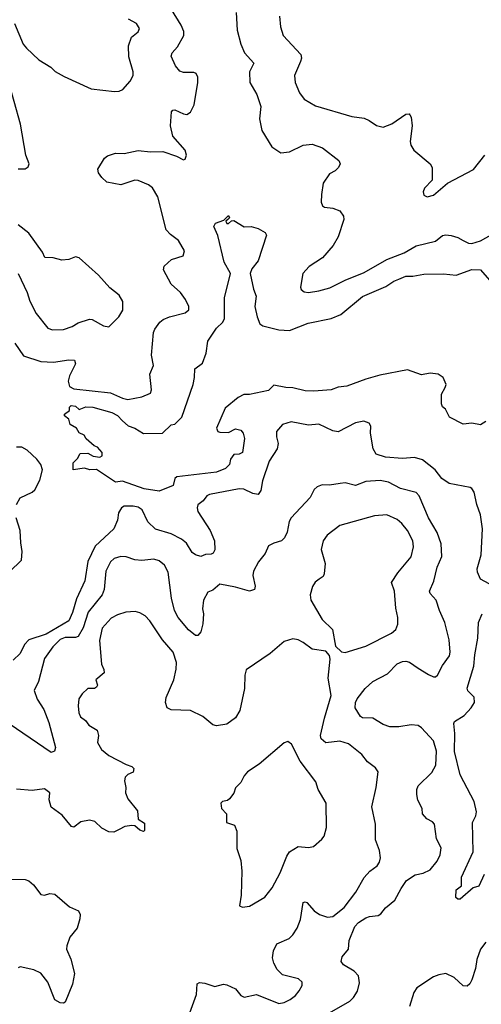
# Model space of a CAD drawing. Extents: x 2133489 to 2292442, y 756223 to 916462.
# Tile 425 of 463: x 2258173 to 2260829, y 857868 to 863536. Entities that reach past the tile are written whole.
import ezdxf

# ---------------------------------------------------------------- set-up
doc = ezdxf.new("R2010")
doc.units = 0

msp = doc.modelspace()

# ---------------------------------------------------------------- linework, layer by layer
at = {"layer": '0CON20XD'}
for points in [[(2258145, 861672.9), (2258195, 861600.7), (2258295, 861567.6), (2258366.6, 861563.4), (2258455, 861578.4), (2258487.5, 861575), (2258493.3, 861555), (2258458.7, 861485), (2258452.3, 861455), (2258460.5, 861425), (2258485, 861410.6), (2258695, 861386.7), (2258765, 861356), (2258795, 861350), (2258875, 861365.4), (2258925.3, 861384.8), (2258932.1, 861405), (2258921.8, 861495), (2258942.9, 861545), (2258931.9, 861605), (2258943.5, 861735), (2258950, 861755), (2258978.6, 861795), (2258999.4, 861810.6), (2259035, 861825.6), (2259125, 861848), (2259146.7, 861865), (2259146.2, 861885), (2259127.5, 861925), (2259097.5, 861965), (2259045, 862014), (2259000, 862095), (2259005, 862117.5), (2259045.6, 862154.4), (2259114.1, 862175.9), (2259121.4, 862205), (2259087.5, 862265), (2259039.8, 862299.8), (2259016.7, 862325), (2258968.5, 862515), (2258938.1, 862568.1), (2258915, 862584.4), (2258855, 862610.6), (2258835, 862611.2), (2258755, 862585.8), (2258675, 862600), (2258645, 862628), (2258626.9, 862655), (2258622, 862675), (2258661.6, 862738.4), (2258677.3, 862752.7), (2258725, 862767.1), (2258775, 862765.5), (2258855, 862783.3), (2258925, 862775.6), (2258996.6, 862776.6), (2259075, 862750.6), (2259115, 862729.2), (2259125, 862732), (2259131.9, 862755), (2259125.6, 862785), (2259053.5, 862865), (2259041.5, 862925), (2259046, 863005), (2259054.3, 863015.7), (2259065, 863016), (2259115, 862993.5), (2259135, 862990.5), (2259155, 863002.9), (2259176.8, 863045), (2259198.4, 863175), (2259197.7, 863205), (2259188.1, 863225), (2259175, 863232.5), (2259115, 863231.2), (2259095, 863239.5), (2259069.9, 863269.9), (2259045.5, 863325), (2259051.1, 863345), (2259080.9, 863379.1), (2259117.8, 863445), (2259117, 863467), (2259102.5, 863505), (2259045.7, 863595)], [(2259417.9, 863577.9), (2259424.5, 863475), (2259444.5, 863395), (2259466.7, 863345), (2259520, 863285), (2259495.6, 863235), (2259497.5, 863175), (2259536.9, 863105), (2259560.5, 863035), (2259552.2, 862965), (2259567, 862897), (2259624.2, 862804.2), (2259675, 862770), (2259725, 862774.2), (2259805, 862812.5), (2259855, 862820), (2259915, 862797.5), (2260008.8, 862725), (2260016.2, 862705), (2260008, 862685), (2259988, 862665), (2259955, 862648.1), (2259919.4, 862595), (2259910.2, 862529.8), (2259908.6, 862485), (2259916.2, 862465), (2259927.3, 862457.3), (2259975, 862450.8), (2260015, 862436.2), (2260036.2, 862405), (2260038, 862385), (2260005.7, 862285), (2259976.9, 862235), (2259915.5, 862165), (2259838.6, 862115), (2259802.9, 862075), (2259788.8, 861995), (2259792.7, 861982.7), (2259809.5, 861969.5), (2259835, 861965.8), (2259894.3, 861974.3), (2259957.6, 861992.4), (2260045, 862036.5), (2260155, 862080), (2260284.7, 862155.3), (2260385, 862192.7), (2260455, 862233.3), (2260565, 862260), (2260606.7, 862293.3), (2260625, 862297.5), (2260655, 862293.3), (2260695, 862281.5), (2260724.7, 862264.7), (2260755, 862250), (2260775, 862247.7), (2260825, 862263.5), (2260947.7, 862332.3)], [(2258143.6, 863513.6), (2258193.8, 863395), (2258212.3, 863372.3), (2258283.3, 863305), (2258351.7, 863261.7), (2258376.8, 863236.8), (2258429.5, 863209.5), (2258585, 863137.5), (2258718, 863122), (2258746.1, 863123.9), (2258765.9, 863134.1), (2258808.8, 863181.2), (2258825.7, 863215), (2258825.7, 863235), (2258801.6, 863321.6), (2258799.1, 863385), (2258816, 863435), (2258854.2, 863465), (2258861.5, 863485), (2258845, 863514.4), (2258798.9, 863538.9)], [(2259667.5, 863555), (2259672.9, 863495), (2259689.4, 863445), (2259790, 863335), (2259794, 863315), (2259788.6, 863295), (2259754.4, 863215), (2259758.6, 863175), (2259783.8, 863113.8), (2259808.9, 863078.9), (2259875, 863040), (2260085, 862979.2), (2260155, 862968.6), (2260183.3, 862955), (2260225.7, 862925.7), (2260265, 862917.5), (2260314.4, 862935.6), (2260395, 862991.2), (2260413.6, 862993.6), (2260418.8, 862988.8), (2260425.8, 862975), (2260430.8, 862925), (2260420, 862835), (2260422.7, 862812.7), (2260440, 862785), (2260535, 862706.2), (2260545.8, 862685), (2260547.3, 862612.7), (2260502, 862565), (2260494, 862545), (2260497.5, 862525), (2260516.7, 862516.7), (2260555, 862525.8), (2260635, 862594), (2260785, 862674), (2260850, 862755)], [(2258165, 862678), (2258205, 862678), (2258221.3, 862688.7), (2258227.5, 862705), (2258209.2, 862755), (2258176.7, 862935), (2258068.5, 863325)], [(2260855, 861222.5), (2260825, 861203.3), (2260775, 861213.8), (2260725, 861207.5), (2260647, 861247), (2260623, 861293), (2260606.4, 861306.4), (2260600, 861325), (2260600.5, 861379.5), (2260620.8, 861419.2), (2260626.1, 861436.1), (2260610, 861475), (2260580, 861495), (2260535, 861501.2), (2260485, 861492), (2260405, 861520.9), (2260245, 861489.3), (2260165, 861467.2), (2260055, 861426.7), (2260005, 861420.4), (2259964.5, 861405.5), (2259865, 861397.3), (2259815, 861399.5), (2259745, 861417.1), (2259705, 861417.5), (2259635, 861431.2), (2259605, 861402), (2259495, 861378.6), (2259462.7, 861377.3), (2259429.7, 861360.3), (2259355, 861298.8), (2259306.2, 861185), (2259312.5, 861165), (2259325, 861161.2), (2259375, 861160), (2259415, 861180), (2259445, 861172.9), (2259459.4, 861155), (2259465.9, 861124.1), (2259455.6, 861044.4), (2259436.1, 861033.9), (2259405, 861033.3), (2259386.2, 861005), (2259380, 860975), (2259358.1, 860951.9), (2259305, 860931.2), (2259076.8, 860903.2), (2259066, 860895), (2259055.8, 860854.2), (2258975, 860822.5), (2258890, 860835), (2258765, 860878.8), (2258725, 860872.9), (2258615, 860946.7), (2258576.1, 860943.9), (2258545, 860953.3), (2258480, 860945), (2258480, 860985), (2258505, 861010), (2258521.7, 861038.3), (2258565, 861040), (2258595, 861023.3), (2258635, 861017.5), (2258647.5, 861025), (2258647.5, 861045), (2258620, 861075), (2258601.7, 861081.7), (2258555, 861122.5), (2258543, 861143), (2258515, 861157.5), (2258500, 861185), (2258462.5, 861205), (2258456.1, 861236.1), (2258430, 861255), (2258430, 861265), (2258460, 861285), (2258460, 861305), (2258470, 861315), (2258495, 861310), (2258515, 861292.5), (2258553.3, 861306.7), (2258594.4, 861305.6), (2258702.5, 861275), (2258735, 861256.9), (2258765, 861225.5), (2258797.2, 861197.2), (2258835, 861184.4), (2258886.2, 861153.8), (2258995, 861156.2), (2259045, 861202.5), (2259065, 861207.5), (2259105, 861247.5), (2259171.4, 861435), (2259179.6, 861475), (2259180, 861525), (2259225, 861558.6), (2259246.7, 861615), (2259255.3, 861685), (2259305, 861760), (2259341.6, 861795), (2259350.8, 861815), (2259352, 861935), (2259386, 862075), (2259349.7, 862139.7), (2259313.6, 862293.6), (2259290.6, 862345), (2259300, 862365), (2259347.5, 862382.5), (2259370, 862405), (2259375, 862407.5), (2259380, 862395), (2259370, 862385), (2259360, 862375), (2259365, 862362.5), (2259375, 862362.5), (2259391.7, 862378.3), (2259405, 862380), (2259465, 862343.8), (2259505, 862345.8), (2259545, 862334), (2259585, 862310), (2259593.3, 862295), (2259545, 862146.7), (2259507.9, 862102.1), (2259498.6, 862075), (2259517.9, 861985), (2259533.3, 861945), (2259526.5, 861885), (2259538.7, 861825), (2259555, 861785.7), (2259572.8, 861772.8), (2259665, 861750), (2259725, 861745.5), (2259832.3, 861787.7), (2259965, 861816.2), (2260020.6, 861839.4), (2260145, 861942.7), (2260280.5, 861999.5), (2260325, 862030.3), (2260355, 862041.1), (2260395, 862059.2), (2260435, 862058.5), (2260499.2, 862070.8), (2260612.4, 862072.4), (2260685, 862065.5), (2260775, 862097.1), (2260825, 862096), (2260877, 862037)], [(2258163.8, 862075), (2258215.7, 861965), (2258231.4, 861915), (2258268, 861845), (2258335, 861760), (2258361.2, 861751.2), (2258425, 861752.5), (2258475, 861770), (2258508.9, 861791.1), (2258575, 861811.4), (2258589.4, 861809.4), (2258655, 861773.8), (2258685, 861766.7), (2258744.1, 861825.9), (2258765.7, 861864.3), (2258766.1, 861913.9), (2258745, 861950), (2258691.8, 861991.8), (2258625.9, 862065.9), (2258515, 862165.6), (2258495, 862170), (2258455, 862155.6), (2258415, 862150.8), (2258365, 862164.2), (2258316.7, 862166.7), (2258305, 862196.7), (2258225, 862306.7), (2258163.3, 862355)], [(2260875, 860287.5), (2260824, 860315), (2260807.5, 860355), (2260805.8, 860375), (2260829.1, 860455), (2260836.9, 860605), (2260824.3, 860685), (2260804.3, 860745), (2260787.5, 860815), (2260775, 860836.2), (2260765, 860843.3), (2260643.3, 860865), (2260602.5, 860895), (2260564, 860945), (2260491.7, 861001.7), (2260445, 861015.5), (2260375, 861009.3), (2260277.3, 861017.3), (2260225, 861034.5), (2260206.5, 861065), (2260190.6, 861155), (2260193.3, 861195), (2260183, 861213), (2260153.6, 861223.6), (2260105, 861215.7), (2260005, 861163.1), (2259975, 861169.4), (2259895, 861206.7), (2259835, 861201.8), (2259735, 861220.5), (2259685.4, 861204.6), (2259650, 861165), (2259650, 861135), (2259660.8, 861095), (2259654.4, 861065), (2259607.7, 860995), (2259569.7, 860880.3), (2259560.8, 860825), (2259545, 860802.5), (2259515, 860807.5), (2259463.1, 860833.1), (2259435, 860835.4), (2259265, 860802.2), (2259250, 860795), (2259229.2, 860765), (2259197.9, 860742.1), (2259193.8, 860725), (2259198.9, 860705), (2259269.6, 860595), (2259293.5, 860535), (2259296.6, 860483.4), (2259286, 860465), (2259275, 860459.2), (2259242.9, 860457.1), (2259215, 860446.2), (2259185, 860454.2), (2259165, 860469.2), (2259132.4, 860522.4), (2259103.5, 860545), (2259045, 860576), (2258955, 860601.9), (2258909.5, 860645), (2258878.1, 860715), (2258855, 860728.5), (2258825, 860735.5), (2258775, 860734.3), (2258758, 860725), (2258742.4, 860697.6), (2258735.4, 860654.6), (2258715.6, 860605), (2258606.8, 860505), (2258564.1, 860415.9), (2258547.1, 860305), (2258499.1, 860200.9), (2258476.3, 860123.7), (2258455, 860075.4), (2258325, 859999), (2258224.7, 859965.3), (2258200.4, 859939.6), (2258175, 859887.1), (2258135, 859849.4)], [(2258154.7, 860745.3), (2258176.1, 860783.9), (2258244.7, 860815.3), (2258260.5, 860829.5), (2258288.5, 860885), (2258304.6, 860945), (2258295.4, 860975), (2258270.9, 861005), (2258215, 861057.8), (2258185, 861075.6), (2258155, 861075.5)], [(2260591.7, 858728.3), (2260598, 858768), (2260570.5, 858820.5), (2260558.9, 858905), (2260548.2, 858918.2), (2260516.5, 858935), (2260491.2, 858965), (2260488, 858995), (2260463.6, 859043.6), (2260458.1, 859075), (2260458.1, 859105), (2260465.7, 859125), (2260545, 859201.8), (2260567.8, 859245), (2260570.8, 859325), (2260554.6, 859385), (2260485, 859460), (2260465, 859473.3), (2260425, 859476.7), (2260355, 859464.6), (2260303.3, 859465), (2260265, 859477.5), (2260205, 859514.4), (2260145, 859516.7), (2260133.3, 859525), (2260104, 859575), (2260105.8, 859605), (2260115, 859626.2), (2260160.8, 859685), (2260205, 859725.7), (2260289.3, 859770.7), (2260345, 859827.5), (2260375, 859841.4), (2260395, 859843.1), (2260415, 859836.9), (2260465, 859803.1), (2260525, 859765.7), (2260555, 859752), (2260565, 859753.3), (2260577, 859763), (2260605, 859818.8), (2260645.5, 859874.5), (2260650.8, 859895), (2260644.4, 859965), (2260620, 860065), (2260588.1, 860135), (2260570, 860195), (2260535, 860232), (2260531.4, 860245), (2260556.5, 860303.5), (2260575.4, 860385), (2260601.9, 860445), (2260598, 860518), (2260575, 860583.8), (2260525, 860667.5), (2260471.2, 860795), (2260455, 860813.5), (2260365, 860836.5), (2260295, 860873.1), (2260246.3, 860883.7), (2260165, 860877.5), (2260105, 860854.3), (2260045, 860869.4), (2260017.5, 860865), (2259955, 860855.8), (2259912.7, 860857.3), (2259885, 860846), (2259868.3, 860831.7), (2259844, 860785), (2259735, 860668), (2259723.6, 860646.4), (2259711.9, 860585), (2259697.2, 860552.8), (2259678.8, 860535), (2259635, 860522.9), (2259605, 860506.2), (2259585, 860463.3), (2259548, 860415), (2259518.6, 860361.4), (2259514.4, 860335.6), (2259528.1, 860275), (2259524, 860255), (2259495, 860245.6), (2259415, 860269.6), (2259325, 860285.5), (2259285, 860250.8), (2259255, 860240), (2259230.4, 860195), (2259224.4, 860145), (2259230, 860115), (2259227.5, 860057.5), (2259215, 860012), (2259198.9, 859991.1), (2259185, 859990), (2259145, 860023.5), (2259084.6, 860095), (2259063.8, 860133.8), (2259045.8, 860205), (2259028.2, 860355), (2259006.7, 860395), (2258975, 860420.6), (2258945, 860430.8), (2258875, 860423.3), (2258835, 860426.4), (2258785, 860443.8), (2258755, 860446.2), (2258716.7, 860433.3), (2258695.6, 860415), (2258668.7, 860361.3), (2258658.7, 860255), (2258648.2, 860225), (2258567.2, 860125), (2258537.4, 860035), (2258510, 859985), (2258495, 859978.6), (2258435, 859978.5), (2258405, 859967.1), (2258362.8, 859925), (2258315, 859859.2), (2258280.6, 859725), (2258257.1, 859675), (2258272.7, 859625), (2258311.1, 859565), (2258340.5, 859490.5), (2258379.4, 859345), (2258374, 859325), (2258355, 859317.1), (2258111.9, 859481.9)], [(2258113.4, 860356.6), (2258182.7, 860425), (2258187.9, 860475), (2258178.8, 860525), (2258176.1, 860595), (2258152.4, 860667.6)], [(2260045, 859893.3), (2260165, 859930), (2260312, 860005), (2260337.1, 860025), (2260349.4, 860055), (2260348.9, 860095), (2260337.2, 860147.2), (2260330.5, 860245), (2260312.7, 860295), (2260349.4, 860350.6), (2260426.4, 860443.6), (2260438.3, 860501.7), (2260435.7, 860535.7), (2260404.6, 860595), (2260372.2, 860635), (2260345, 860657.5), (2260285, 860684.4), (2260215, 860680), (2260016, 860624), (2259942.6, 860567.4), (2259919.4, 860535), (2259907.5, 860485), (2259930, 860405), (2259925.6, 860345), (2259919.8, 860330.2), (2259896, 860315), (2259872.6, 860297.4), (2259857.9, 860272.1), (2259844.3, 860225), (2259848.1, 860195), (2259913.7, 860083.7), (2259973.8, 860025), (2259989.3, 859929.3), (2260025, 859897.5), (2260045, 859893.3)], [(2259152.3, 857817.7), (2259191.2, 857925), (2259194.1, 857985.9), (2259207, 857993), (2259238.8, 857988.8), (2259295, 857970), (2259345, 857984.3), (2259365, 857980), (2259415, 857956.9), (2259445, 857918.6), (2259465, 857908.6), (2259535, 857924), (2259665, 857872.9), (2259695, 857878.6), (2259728.8, 857895), (2259760.9, 857919.1), (2259782, 857945), (2259798, 857975), (2259798.8, 857995), (2259777.5, 858015), (2259685, 858037.3), (2259655, 858068.6), (2259634.5, 858105), (2259627.5, 858135), (2259633.3, 858175), (2259652.9, 858215), (2259723.3, 858246.7), (2259745, 858267.1), (2259768.8, 858305), (2259789.1, 858355), (2259805, 858453.3), (2259815, 858458), (2259825, 858453.8), (2259867.5, 858405), (2259898.8, 858385), (2259945, 858368.5), (2259975, 858373.5), (2260040.6, 858425), (2260106.2, 858513.8), (2260155, 858598), (2260186.8, 858633.2), (2260230, 858665), (2260242.5, 858685), (2260248.8, 858711.2), (2260242.7, 858752.7), (2260219.4, 858815), (2260220, 858905), (2260198.5, 859005), (2260223.5, 859115), (2260235.8, 859205), (2260219.8, 859229.8), (2260175, 859262.5), (2260141.4, 859305), (2260065, 859366.7), (2260015, 859381.8), (2259935, 859372.7), (2259907.1, 859395), (2259904.7, 859415), (2259926, 859514), (2259964.4, 859645), (2259947.1, 859745), (2259960, 859855), (2259956.4, 859876.4), (2259935, 859900), (2259855, 859912.5), (2259805, 859950.8), (2259775.4, 859965.4), (2259745, 859971.4), (2259695, 859955.6), (2259615, 859886.2), (2259477, 859793), (2259468.3, 859761.7), (2259465.7, 859685.7), (2259440.5, 859559.5), (2259414.2, 859515.8), (2259365, 859480.8), (2259305, 859470), (2259285, 859477.1), (2259227.5, 859525), (2259155, 859558.5), (2259045, 859563.6), (2259020.8, 859575), (2259012.2, 859605), (2259015.4, 859634.6), (2259060.6, 859735), (2259073.6, 859796.4), (2259074.5, 859835), (2259055.6, 859895), (2258995, 859965.8), (2258921.4, 860075), (2258895, 860104.2), (2258865, 860121.4), (2258838.3, 860128.3), (2258784.5, 860125.5), (2258735, 860110.5), (2258698.7, 860091.3), (2258647.9, 860032.1), (2258632.8, 859962.8), (2258644.3, 859825), (2258657.5, 859795), (2258658.6, 859775), (2258612, 859735), (2258620, 859705), (2258615, 859693.3), (2258603.6, 859686.4), (2258565, 859686.2), (2258533.3, 859655), (2258514.2, 859625.8), (2258509.2, 859585), (2258513.1, 859545), (2258522.1, 859522.1), (2258550.9, 859500.9), (2258571.2, 859475), (2258618.8, 859445), (2258625.8, 859415), (2258620, 859375), (2258644, 859335), (2258685, 859299.2), (2258785, 859247.5), (2258817.4, 859237.4), (2258829.2, 859225), (2258825, 859203.3), (2258795, 859190), (2258780, 859175), (2258775.7, 859155), (2258784, 859115), (2258782.5, 859085), (2258795, 859050), (2258851.7, 858981.7), (2258855, 858932.5), (2258890.7, 858910.7), (2258891.7, 858868.3), (2258885, 858862.5), (2258865, 858870), (2258835, 858894.2), (2258817.8, 858897.8), (2258778.3, 858891.7), (2258745.4, 858874.6), (2258715, 858858.6), (2258685, 858860.6), (2258645, 858881.9), (2258605, 858919.4), (2258575, 858928.5), (2258525, 858917.1), (2258485, 858888), (2258471.7, 858891.7), (2258417.2, 858957.2), (2258355, 859003.3), (2258342, 859045), (2258346, 859085), (2258315, 859108), (2258245, 859098.8), (2258154.1, 859105.9)], [(2260845.8, 858614.2), (2260815, 858547.5), (2260781.7, 858538.3), (2260707, 858473), (2260695, 858472.5), (2260683, 858483), (2260683.6, 858526.4), (2260715, 858550), (2260715, 858600), (2260782.9, 858745), (2260778.6, 858915), (2260797.7, 858952.3), (2260802, 858975), (2260788.9, 859035), (2260729.2, 859149.2), (2260707.7, 859187.7), (2260675, 859322.5), (2260676.4, 859426.4), (2260670.8, 859485), (2260675, 859496.2), (2260729.7, 859530.3), (2260771.2, 859575), (2260790, 859605), (2260788, 859635), (2260751.9, 859671.9), (2260747.5, 859687.5), (2260786.7, 859815), (2260791, 859879), (2260810, 859975), (2260813.3, 860065), (2260835, 860115.7)], [(2259455, 858426.7), (2259495, 858433.3), (2259583.8, 858485), (2259625, 858538), (2259672.2, 858625), (2259709.2, 858720.8), (2259725.7, 858745), (2259775, 858775.5), (2259835, 858770), (2259863, 858777), (2259911.7, 858818.3), (2259924.3, 858835.7), (2259938.6, 858885), (2259937.1, 859025), (2259890.8, 859105), (2259877.5, 859147.5), (2259786.8, 859266.8), (2259736.1, 859366.1), (2259715, 859380), (2259695, 859372.5), (2259550.2, 859249.8), (2259484, 859205), (2259465, 859183.8), (2259445, 859144), (2259415.6, 859114.4), (2259405, 859083.8), (2259380.3, 859049.7), (2259368.8, 859041.2), (2259340, 859035), (2259330, 859025), (2259333.3, 858995), (2259363.3, 858963.3), (2259363.9, 858913.9), (2259409.3, 858899.3), (2259422.5, 858865), (2259422, 858765), (2259445.8, 858695), (2259450.8, 858635), (2259448, 858495), (2259437.5, 858435), (2259455, 858426.7)], [(2259915, 857795.5), (2260072.9, 857885), (2260094, 857906), (2260116.7, 857943.3), (2260128.3, 857991.7), (2260122.2, 858032.2), (2260098.3, 858058.3), (2260036, 858095), (2260022, 858115), (2260028.8, 858141.2), (2260065.8, 858185), (2260068.9, 858235), (2260101.8, 858315), (2260122.2, 858337.8), (2260165, 858365.3), (2260185, 858373.3), (2260235, 858379.1), (2260251.9, 858388.1), (2260276.9, 858423.1), (2260332.4, 858467.6), (2260367.1, 858535), (2260399.6, 858580.4), (2260447.8, 858612.2), (2260495, 858621.8), (2260535, 858641.8), (2260575, 858691.4), (2260591.7, 858728.3)], [(2258115, 858587.5), (2258203.9, 858586.1), (2258225, 858578), (2258252, 858555), (2258295, 858498.8), (2258315, 858496.2), (2258346.4, 858506.4), (2258375, 858502.5), (2258459.7, 858429.7), (2258511.2, 858405), (2258520, 858385), (2258518.8, 858358.8), (2258503.1, 858305), (2258461.4, 858255), (2258443.3, 858205), (2258441.9, 858185), (2258467.2, 858127.2), (2258489.2, 858045), (2258477.3, 857982.7), (2258435, 857880), (2258425, 857874), (2258405, 857876), (2258375, 857893.3), (2258335.4, 857995.4), (2258295, 858046.9), (2258255, 858066.7), (2258175, 858083.3), (2258165, 858077.5)], [(2260855.6, 858225), (2260824.6, 858185), (2260803.9, 858126.1), (2260795.7, 858074.3), (2260775, 858008.8), (2260763.6, 857986.4), (2260747.8, 857972.2), (2260725, 857974.4), (2260672.3, 858022.3), (2260625, 858045.3), (2260585, 858038.1), (2260554.4, 858025), (2260457.2, 857962.8), (2260440, 857935), (2260415.9, 857855)]]:
    msp.add_lwpolyline(points, dxfattribs=at)

doc.saveas('drawing.dxf')
